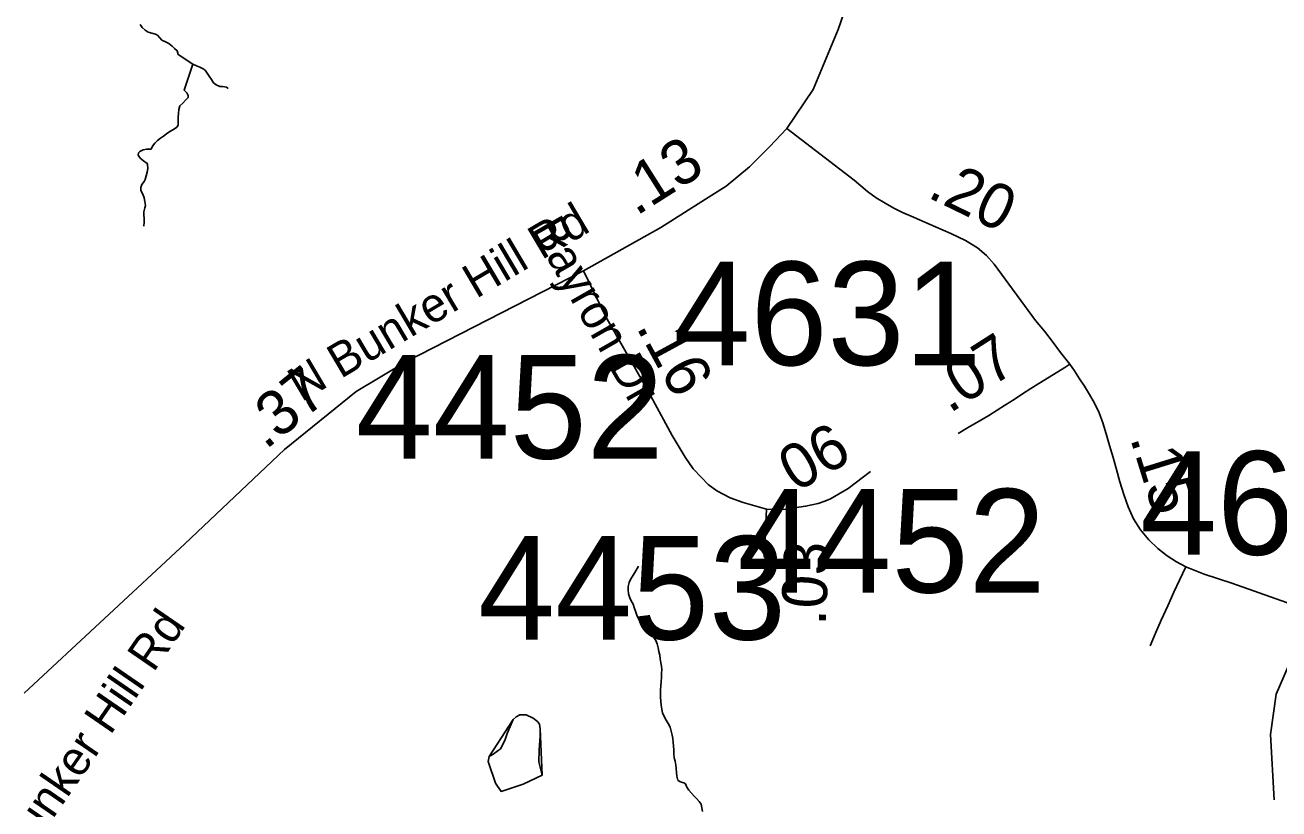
# Model space of a CAD drawing. Extents: x 1662474 to 1856135, y 779280 to 917889.
# Drawn here: x 1700764 to 1704252, y 862996 to 865177 of the extents above; entities that cross this region are included whole.
import ezdxf

# ---------------------------------------------------------------- set-up
doc = ezdxf.new("R2010")
doc.units = 0
for name, color, linetype in [('Cogo Default Point CELL', 7, 'Continuous'), ('Exist Hydrographic Creek Single Shore', 7, 'Continuous'), ('Exist Hydrographic Misc Water Feature', 7, 'Continuous'), ('Exist Road Non-System Type 51', 7, 'Continuous'), ('Exist Road Secondary Mileage Tenths English Label', 7, 'Continuous'), ('Exist Road Secondary Type 51 Attributed', 7, 'Continuous'), ('Exist Road Secondary Type 51 Label', 7, 'Continuous'), ('Prop DGN Element Guardrail', 7, 'Continuous')]:
    doc.layers.add(name, color=color, linetype=linetype)

msp = doc.modelspace()

# ---------------------------------------------------------------- linework, layer by layer
at = {"layer": 'Exist Hydrographic Creek Single Shore'}
for points in [[(1701230.8, 865068.1), (1701190.6, 865095.1), (1701187, 865105.3), (1701179.6, 865111.1), (1701173.4, 865118.2), (1701164.6, 865125.5), (1701155, 865130), (1701144.8, 865134.2), (1701133.1, 865148.4), (1701127.4, 865151.5), (1701117.1, 865154.4), (1701106.9, 865157.2), (1701098.5, 865162.5), (1701089.9, 865169.9), (1701084.1, 865178.2)], [(1701095.1, 864616.9), (1701095.4, 864627.9), (1701095.6, 864638.7), (1701094.4, 864648.9), (1701094.4, 864657.3), (1701097.5, 864667.8), (1701099, 864675.1), (1701097.5, 864685.9), (1701095.6, 864696.4), (1701092, 864706.6), (1701086.8, 864716.4), (1701086.2, 864724.8), (1701089.1, 864733.1), (1701095.9, 864741), (1701098.5, 864747.1), (1701101.6, 864757.6), (1701104, 864767.5), (1701105.6, 864777.5), (1701105.1, 864788.5), (1701103.8, 864791.9), (1701093.5, 864799), (1701084.9, 864806.1), (1701078.9, 864814.5), (1701079.4, 864820.8), (1701083.2, 864825), (1701093, 864829.2), (1701103, 864831.6), (1701114.8, 864831.6), (1701119.2, 864840.2), (1701125.2, 864848.1), (1701132.4, 864855.7), (1701141, 864861.8), (1701149.5, 864867.8), (1701157.9, 864874.1), (1701167.2, 864880.4), (1701176.8, 864885.9), (1701186.2, 864892.2), (1701190.1, 864898.5), (1701190.6, 864908.8), (1701190.6, 864920), (1701191.1, 864930.5), (1701192.2, 864941.8), (1701194.9, 864951.5), (1701203, 864959.4), (1701210.9, 864967.5), (1701217.6, 864975.6), (1701218.2, 864980.9), (1701214.2, 864987.8), (1701206.6, 864995.1), (1701230.8, 865068.1)], [(1701329.5, 865000.1), (1701328.8, 865000.9), (1701324.5, 865004.2), (1701313.5, 865005.3), (1701306.1, 865006.1), (1701296.1, 865010.6), (1701288.5, 865016.3), (1701282.8, 865024.8), (1701276.8, 865034.2), (1701271, 865042.8), (1701264.9, 865051.5), (1701259.6, 865055.2), (1701250.5, 865059.6), (1701240.8, 865063.6), (1701230.8, 865068.1)], [(1702471.1, 863671), (1702460.4, 863653.9), (1702448.4, 863634.2), (1702444.6, 863625.6), (1702442, 863614.9), (1702441.8, 863605.1), (1702443.1, 863594.1), (1702446.2, 863583.6), (1702450.4, 863574.7), (1702455.6, 863565.2), (1702459.1, 863556.3), (1702462.5, 863546.1), (1702466.1, 863534.8), (1702470.9, 863524.6), (1702475.4, 863515.6), (1702480.9, 863506.7), (1702488.8, 863497.8), (1702497.1, 863489.4), (1702505.5, 863482.1), (1702512.6, 863473.4), (1702518.6, 863464.4), (1702522.9, 863455.2), (1702525.8, 863444), (1702527.6, 863434), (1702529.9, 863423.8), (1702530.8, 863413.6), (1702532.5, 863402.8), (1702534.9, 863393.3), (1702535.5, 863383.6), (1702535.1, 863373.1), (1702534.6, 863361.6), (1702533.9, 863350.1), (1702532.9, 863337.9), (1702532, 863326.9), (1702531.8, 863316.7), (1702531.8, 863306.4), (1702532.5, 863295.2), (1702533.9, 863284.4), (1702535.5, 863273.7), (1702537.5, 863263.2), (1702542, 863253.4), (1702548, 863242.7), (1702553.2, 863233.8), (1702558.5, 863223.2), (1702561.8, 863212.5), (1702564.4, 863201.2), (1702565.9, 863191.5), (1702567.2, 863181), (1702568.2, 863170.8), (1702569, 863160.6), (1702568.8, 863149.2), (1702569.9, 863138.2), (1702572.5, 863128.8), (1702574.9, 863118), (1702575.9, 863108.8), (1702576.1, 863096.8), (1702577.1, 863087.1), (1702580.6, 863076.3), (1702586.6, 863071.3), (1702596.6, 863068.9), (1702601.4, 863065.8), (1702605.5, 863056.6), (1702611, 863047.9), (1702618.4, 863039.3), (1702625.2, 863031.7), (1702632.2, 863024.6), (1702639.6, 863016.8), (1702644.9, 863008.9), (1702647, 862999.4), (1702649.1, 862988.9)]]:
    msp.add_lwpolyline(points, dxfattribs=at)
at = {"layer": 'Exist Hydrographic Misc Water Feature'}
for points in [[(1702149.7, 863064.7), (1702203.1, 863090), (1702193.9, 863127.1), (1702194.5, 863160.7), (1702197.3, 863199.1), (1702197.4, 863218.8), (1702195.7, 863232.1), (1702189.9, 863238.7), (1702177.9, 863248.8), (1702158.4, 863257.4), (1702140.2, 863257.8), (1702130.7, 863252.3), (1702122, 863244.3), (1702105.4, 863206), (1702099, 863186.4), (1702086.6, 863162.8), (1702066.5, 863148.6), (1702055.3, 863141.3), (1702052.1, 863127.5), (1702073, 863067.2), (1702088.4, 863044.6), (1702149.7, 863064.7)], [(1702149.7, 863064.7), (1702203.1, 863090), (1702197.4, 863218.8), (1702195.7, 863232.1), (1702189.9, 863238.7), (1702177.9, 863248.8), (1702158.4, 863257.4), (1702140.2, 863257.8), (1702130.7, 863252.3), (1702122, 863244.3), (1702055.3, 863141.3), (1702052.1, 863127.5), (1702073, 863067.2), (1702088.4, 863044.6), (1702149.7, 863064.7)]]:
    msp.add_lwpolyline(points, dxfattribs=at)
at = {"layer": 'Exist Road Non-System Type 51'}
for points in [[(1703894.5, 863449.9), (1703909.4, 863484.9), (1703924.6, 863520.8), (1703942.8, 863560.9), (1703960.4, 863599), (1703976, 863631.9), (1703993.2, 863669.1)], [(1704363.9, 863512.8), (1704273.1, 863570.4), (1704121.4, 863623.9)], [(1704363.9, 863512.8), (1704290.2, 863420.4), (1704244.9, 863314.9), (1704228.6, 863202.8), (1704239.1, 863021)]]:
    msp.add_lwpolyline(points, dxfattribs=at)
at = {"layer": 'Exist Road Secondary Type 51 Attributed'}
msp.add_line((1702826.5, 863830), (1702820.2, 863696.5), dxfattribs=at)
for points in [[(1703488.6, 865955), (1703445.1, 865929.9), (1703392.8, 865887.4), (1703310.4, 865799.8), (1703246.7, 865725), (1703234, 865696), (1703201.3, 865645.3), (1703160.3, 865567.1), (1703090.4, 865356.6), (1703075.7, 865307.5), (1703025.9, 865164.4), (1702956.2, 864997.2), (1702883.4, 864889.1)], [(1702883.4, 864889.1), (1702834.9, 864837.5), (1702779.6, 864782.2), (1702714.8, 864728.6), (1702674.6, 864703.4), (1702533.3, 864613.9), (1702317.8, 864492.6)], [(1703670.6, 864233.5), (1703644.5, 864265.4), (1703621.5, 864297), (1703600.1, 864325.4), (1703574.8, 864354.9), (1703459.9, 864511.1), (1703438.9, 864535.8), (1703414.1, 864556.6), (1703380, 864577), (1703339.9, 864596.4), (1703297.4, 864615.4), (1703252.6, 864634.4), (1703229.2, 864644.7), (1703205.4, 864655.5), (1703181, 864667.5), (1703156.5, 864681), (1703132.1, 864696.4), (1703108.1, 864713.2), (1703070.8, 864745.4), (1702883.4, 864889.1)], [(1702317.8, 864492.6), (1701823.7, 864239.6), (1701685.4, 864156.9), (1701485.8, 863996), (1701208.8, 863733.2), (1700761.9, 863317.5)], [(1702317.8, 864492.6), (1702379.8, 864364.5), (1702492.9, 864166.6), (1702564.6, 864034.7), (1702600.5, 863974.3), (1702623.1, 863942.3), (1702645.7, 863917.8), (1702664.1, 863898.7), (1702689, 863880.9), (1702725.6, 863861.3), (1702761.9, 863848.4), (1702826.5, 863830)], [(1703670.6, 864233.5), (1703656.4, 864223.6), (1703624.9, 864204.7), (1703584.6, 864179.5), (1703562.2, 864165.4), (1703539.1, 864150.6), (1703515.4, 864135.4), (1703491.6, 864120.1), (1703468.2, 864105.2), (1703445.1, 864090.9), (1703423.4, 864077.6), (1703385.9, 864055.7), (1703360, 864040.5)], [(1704121.4, 863623.9), (1704044.3, 863648.9), (1703993.2, 863669.1), (1703967.4, 863682.9), (1703941.1, 863700), (1703915.1, 863720.8), (1703890.4, 863744.7), (1703867.6, 863771.9), (1703848.2, 863802.9), (1703833.1, 863836.5), (1703820.9, 863871.1), (1703810.1, 863905.7), (1703800.4, 863940.2), (1703790.8, 863974), (1703781.4, 864007.1), (1703772.1, 864039.1), (1703762.6, 864069.6), (1703751.9, 864098.2), (1703739.4, 864124.8), (1703725.8, 864149.2), (1703711.4, 864171.9), (1703697.4, 864192.9), (1703683.5, 864215.1), (1703670.6, 864233.5)], [(1702826.5, 863830), (1702872.9, 863828.9), (1702935.5, 863838), (1702970.8, 863845.8), (1702989.1, 863852.4), (1703004.7, 863858.9), (1703054.3, 863887.6), (1703116.5, 863935.1)]]:
    msp.add_lwpolyline(points, dxfattribs=at)

# ---------------------------------------------------------------- texts
at = {"layer": 'Cogo Default Point CELL'}
for s, p in [('4631', (1702568.2, 864230.4)), ('4452', (1701684.2, 863970.4)), ('4630', (1703865.9, 863703.1)), ('4452', (1702746.3, 863598)), ('4453', (1702024.3, 863466.9))]:
    msp.add_text(s, height=288, dxfattribs=at).set_placement(p)
at = {"layer": 'Exist Road Secondary Mileage Tenths English Label'}
msp.add_text('.37', height=125, rotation=38.8821, dxfattribs=at).set_placement((1701433.3, 863993.3))
at = {"layer": 'Exist Road Secondary Type 51 Label'}
for s, rotation, p in [('N Bunker Hill Rd', 30.6022, (1701532.9, 864126.8)), ('Bayron Dr', 299.7061, (1702169.7, 864608.5)), ('N Bunker Hill Rd', 55.4757, (1700681.3, 862733.6))]:
    msp.add_text(s, height=95, rotation=rotation, dxfattribs=at).set_placement(p)
at = {"layer": 'Prop DGN Element Guardrail'}
for s, rotation, p in [('.13', 32.3599, (1702464.3, 864644.1)), ('.20', 334.1528, (1703271.1, 864699.2)), ('.16', 298.5106, (1702462.8, 864337)), ('.07', 32.5792, (1703335.7, 864094.7)), ('.06', 30.0524, (1702868.3, 863852.2)), ('.15', 287.2771, (1703837.6, 864027.8)), ('.03', 87.2721, (1702991.2, 863504.9))]:
    msp.add_text(s, height=125, rotation=rotation, dxfattribs=at).set_placement(p)

doc.saveas('drawing.dxf')
